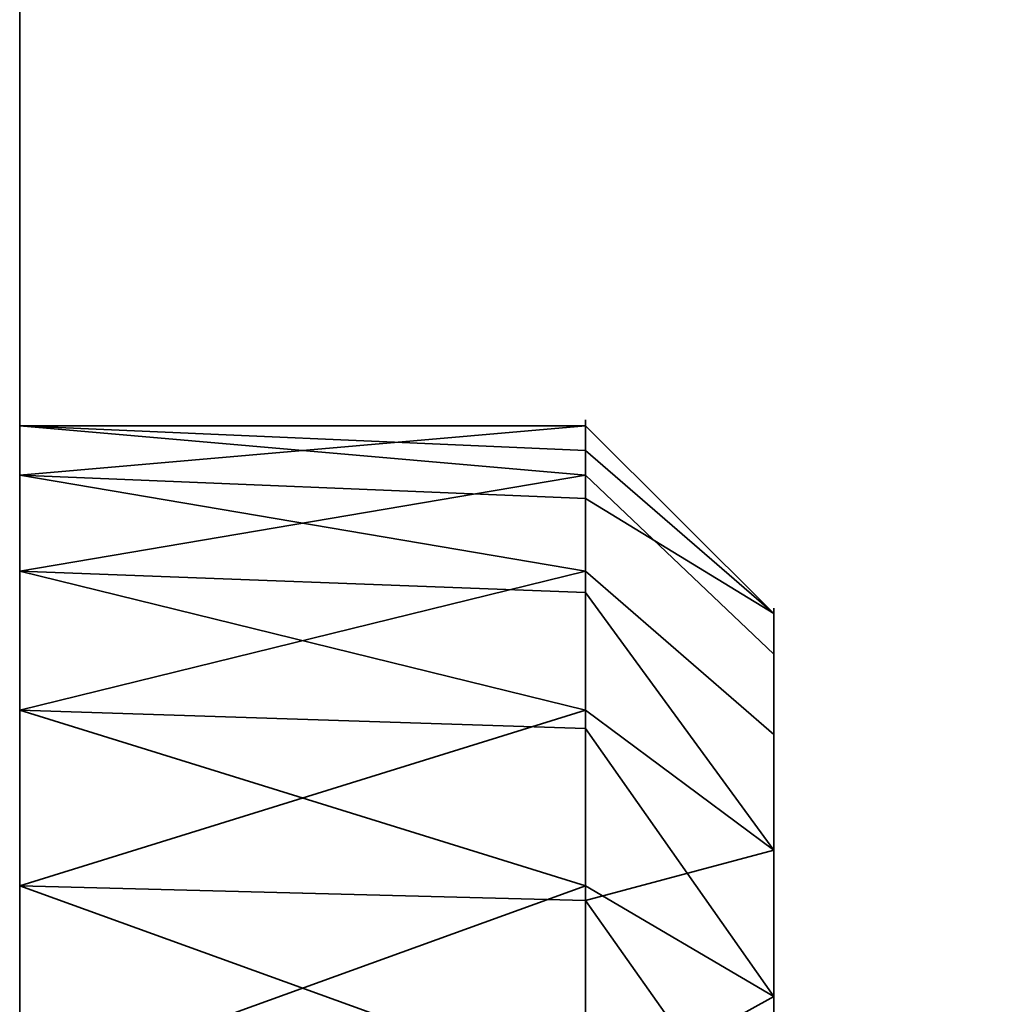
# Model space of a CAD drawing. Header units: millimetres. Extents: x -527 to 5177, y -116 to 161.
# Tile 282 of 656: x 349.5 to 352.1, y -14.05 to -11.44. Entities that reach past the tile are written whole.
import ezdxf

# ---------------------------------------------------------------- set-up
doc = ezdxf.new("R2010")
doc.units = ezdxf.units.MM
doc.layers.add('151', color=7, linetype='Continuous', true_color=0xffffff)

# ---------------------------------------------------------------- blocks, each defined once
blk = doc.blocks.new('UG_SURFACE_037')
at = {"layer": '151', "color": 252, "linetype": 'Continuous', "lineweight": 35}
for points in [[(-380, -9.3, 2075.2499), (-380, -26.22, 2075.2499), (380, -26.22, 2075.2499), (380, -9.3, 2075.2499)], [(-378.5, -9.3, 2073.75), (378.5, -9.3, 2073.75), (378.5, -26.22, 2073.75), (-378.5, -26.22, 2073.75)]]:
    blk.add_3dface(points, dxfattribs=at)
blk = doc.blocks.new('UG_SURFACE_040')
at = {"layer": '151', "color": 252, "linetype": 'Continuous', "lineweight": 35}
for points in [[(347.5, -22, 1766.25), (349.5, -22, 1766.25), (349.5, -9, 1766.25), (347.5, -9, 1766.25)], [(347.5, -9, 1757.25), (349.5, -9, 1757.25), (349.5, -22, 1757.25), (347.5, -22, 1757.25)], [(349.5, -9, 1766.25), (349.5, -22, 1766.25), (349.5, -16.1237, 1764.6844), (349.5, -14.8763, 1764.6844)], [(349.5, -9, 1757.25), (349.5, -9, 1766.25), (349.5, -12.5164, 1762.0636), (349.5, -12.6468, 1760.8229)], [(349.5, -14.8763, 1764.6844), (349.5, -13.7366, 1764.1771), (349.5, -9, 1766.25)], [(349.5, -9, 1766.25), (349.5, -12.9019, 1763.25), (349.5, -12.5164, 1762.0636)], [(349.5, -12.6468, 1760.8229), (349.5, -13.2706, 1759.7426), (349.5, -9, 1757.25)], [(349.5, -13.7366, 1764.1771), (349.5, -12.9019, 1763.25), (349.5, -9, 1766.25)], [(349.5, -13.2706, 1759.7426), (349.5, -14.2798, 1759.0094), (349.5, -9, 1757.25)], [(349.5, -22, 1757.25), (349.5, -9, 1757.25), (349.5, -15.5, 1758.75), (349.5, -16.7202, 1759.0094)], [(349.5, -14.2798, 1759.0094), (349.5, -15.5, 1758.75), (349.5, -9, 1757.25)], [(349.5, -12.6468, 1760.8229), (349.5, -12.5164, 1762.0636), (351, -12.5164, 1761.4365)], [(349.5, -12.5164, 1762.0636), (351, -12.5816, 1762.0567), (351, -12.5164, 1761.4365)], [(349.5, -12.5164, 1762.0636), (349.5, -12.9019, 1763.25), (351, -12.6468, 1762.6771)], [(351, -12.6468, 1762.6771), (351, -12.5816, 1762.0567), (349.5, -12.5164, 1762.0636)], [(351, -12.5164, 1761.4365), (351, -12.7092, 1760.8432), (349.5, -12.6468, 1760.8229)], [(351.5, -13.0137, 1761.4887), (351, -12.5164, 1761.4365), (351, -12.5816, 1762.0567)], [(351, -12.7092, 1760.8432), (351, -12.5164, 1761.4365), (351.5, -13.0137, 1761.4887)], [(351, -12.5816, 1762.0567), (351, -12.6468, 1762.6771), (351.5, -13.1224, 1762.5226), (351.5, -13.0137, 1761.4887)], [(349.5, -12.6468, 1760.8229), (351, -12.7092, 1760.8432), (351, -12.9019, 1760.25)], [(351, -12.9019, 1760.25), (349.5, -13.2706, 1759.7426), (349.5, -12.6468, 1760.8229)], [(349.5, -12.9019, 1763.25), (351, -12.9587, 1763.2172), (351, -12.6468, 1762.6771)], [(351.5, -13.6421, 1763.4228), (351.5, -13.1224, 1762.5226), (351, -12.6468, 1762.6771), (351, -12.9587, 1763.2172)], [(351.5, -13.0137, 1761.4887), (351.5, -13.3349, 1760.5), (351, -12.9019, 1760.25), (351, -12.7092, 1760.8432)], [(351, -13.2706, 1763.7573), (349.5, -12.9019, 1763.25), (349.5, -13.7366, 1764.1771)], [(351, -13.2706, 1763.7573), (351, -12.9587, 1763.2172), (349.5, -12.9019, 1763.25)], [(351, -12.9019, 1760.25), (351, -13.3193, 1759.7865), (349.5, -13.2706, 1759.7426)], [(351, -13.3193, 1759.7865), (351, -12.9019, 1760.25), (351.5, -13.3349, 1760.5), (351.5, -14.0305, 1759.7275)], [(351, -12.9587, 1763.2172), (351, -13.2706, 1763.7573), (351.5, -13.6421, 1763.4228)], [(351.5, -13.3349, 1760.5), (351.5, -13.0137, 1761.4887), (351.5, -13.1224, 1762.5226), (351.5, -15.5, 1761.75)], [(351.5, -13.1224, 1762.5226), (351.5, -13.6421, 1763.4228), (351.5, -14.4832, 1764.0339), (351.5, -15.5, 1761.75)], [(349.5, -14.2798, 1759.0094), (349.5, -13.2706, 1759.7426), (351, -13.7366, 1759.323)], [(349.5, -13.2706, 1759.7426), (351, -13.3193, 1759.7865), (351, -13.7366, 1759.323)], [(349.5, -13.7366, 1764.1771), (351, -13.7752, 1764.124), (351, -13.2706, 1763.7573)], [(351.5, -13.6421, 1763.4228), (351, -13.2706, 1763.7573), (351, -13.7752, 1764.124)], [(351.5, -14.0305, 1759.7275), (351, -13.7366, 1759.323), (351, -13.3193, 1759.7865)], [(351.5, -15.5, 1761.75), (351.5, -14.9802, 1759.3046), (351.5, -14.0305, 1759.7275), (351.5, -13.3349, 1760.5)], [(351, -13.7752, 1764.124), (351, -14.2798, 1764.4906), (351.5, -14.4832, 1764.0339), (351.5, -13.6421, 1763.4228)], [(351, -14.2798, 1764.4906), (349.5, -13.7366, 1764.1771), (349.5, -14.8763, 1764.6844)], [(351, -14.2798, 1764.4906), (351, -13.7752, 1764.124), (349.5, -13.7366, 1764.1771)], [(351, -13.7366, 1759.323), (351, -14.3065, 1759.0692), (349.5, -14.2798, 1759.0094)], [(351, -14.3065, 1759.0692), (351, -13.7366, 1759.323), (351.5, -14.0305, 1759.7275), (351.5, -14.9802, 1759.3046)]]:
    blk.add_3dface(points, dxfattribs=at)
blk = doc.blocks.new('UG_SURFACE_065')
at = {"layer": '151', "color": 252, "linetype": 'Continuous', "lineweight": 35}
for points in [[(347.5, -22, 331.25), (349.5, -22, 331.25), (349.5, -9, 331.25), (347.5, -9, 331.25)], [(347.5, -9, 322.25), (349.5, -9, 322.25), (349.5, -22, 322.25), (347.5, -22, 322.25)], [(349.5, -9, 331.25), (349.5, -13.7366, 329.1771), (349.5, -12.9019, 328.25)], [(349.5, -9, 331.25), (349.5, -22, 331.25), (349.5, -16.1237, 329.6844), (349.5, -14.8763, 329.6844)], [(349.5, -9, 322.25), (349.5, -12.6468, 325.8229), (349.5, -13.2706, 324.7426)], [(349.5, -12.9019, 328.25), (349.5, -12.5164, 327.0636), (349.5, -9, 331.25)], [(349.5, -12.5164, 327.0636), (349.5, -12.6468, 325.8229), (349.5, -9, 322.25), (349.5, -9, 331.25)], [(349.5, -14.8763, 329.6844), (349.5, -13.7366, 329.1771), (349.5, -9, 331.25)], [(349.5, -13.2706, 324.7426), (349.5, -14.2798, 324.0094), (349.5, -9, 322.25)], [(349.5, -22, 322.25), (349.5, -9, 322.25), (349.5, -15.5, 323.75), (349.5, -16.7202, 324.0094)], [(349.5, -14.2798, 324.0094), (349.5, -15.5, 323.75), (349.5, -9, 322.25)], [(349.5, -12.5164, 327.0636), (351, -12.5816, 327.0567), (351, -12.5164, 326.4364)], [(351, -12.5164, 326.4364), (349.5, -12.6468, 325.8229), (349.5, -12.5164, 327.0636)], [(351, -12.6468, 327.677), (349.5, -12.5164, 327.0636), (349.5, -12.9019, 328.25)], [(351, -12.6468, 327.677), (351, -12.5816, 327.0567), (349.5, -12.5164, 327.0636)], [(351, -12.5164, 326.4364), (351, -12.7092, 325.8432), (349.5, -12.6468, 325.8229)], [(351.5, -13.0137, 326.4887), (351, -12.5164, 326.4364), (351, -12.5816, 327.0567)], [(351, -12.7092, 325.8432), (351, -12.5164, 326.4364), (351.5, -13.0137, 326.4887)], [(351, -12.5816, 327.0567), (351, -12.6468, 327.677), (351.5, -13.1224, 327.5225), (351.5, -13.0137, 326.4887)], [(349.5, -12.6468, 325.8229), (351, -12.7092, 325.8432), (351, -12.9019, 325.25)], [(351, -12.9019, 325.25), (349.5, -13.2706, 324.7426), (349.5, -12.6468, 325.8229)], [(349.5, -12.9019, 328.25), (351, -12.9587, 328.2172), (351, -12.6468, 327.677)], [(351.5, -13.6421, 328.4228), (351.5, -13.1224, 327.5225), (351, -12.6468, 327.677), (351, -12.9587, 328.2172)], [(351.5, -13.0137, 326.4887), (351.5, -13.3349, 325.5), (351, -12.9019, 325.25), (351, -12.7092, 325.8432)], [(349.5, -12.9019, 328.25), (349.5, -13.7366, 329.1771), (351, -13.2706, 328.7574)], [(351, -13.2706, 328.7574), (351, -12.9587, 328.2172), (349.5, -12.9019, 328.25)], [(351, -12.9019, 325.25), (351, -13.3193, 324.7865), (349.5, -13.2706, 324.7426)], [(351, -13.3193, 324.7865), (351, -12.9019, 325.25), (351.5, -13.3349, 325.5), (351.5, -14.0305, 324.7274)], [(351, -12.9587, 328.2172), (351, -13.2706, 328.7574), (351.5, -13.6421, 328.4228)], [(351.5, -13.3349, 325.5), (351.5, -13.0137, 326.4887), (351.5, -13.1224, 327.5225), (351.5, -15.5, 326.75)], [(351.5, -13.1224, 327.5225), (351.5, -13.6421, 328.4228), (351.5, -14.4832, 329.0339), (351.5, -15.5, 326.75)], [(349.5, -13.2706, 324.7426), (351, -13.3193, 324.7865), (351, -13.7366, 324.3229)], [(351, -13.7366, 324.3229), (349.5, -14.2798, 324.0094), (349.5, -13.2706, 324.7426)], [(349.5, -13.7366, 329.1771), (351, -13.7752, 329.124), (351, -13.2706, 328.7574)], [(351.5, -14.4832, 329.0339), (351.5, -13.6421, 328.4228), (351, -13.2706, 328.7574), (351, -13.7752, 329.124)], [(351.5, -14.0305, 324.7274), (351, -13.7366, 324.3229), (351, -13.3193, 324.7865)], [(351.5, -15.5, 326.75), (351.5, -14.9802, 324.3046), (351.5, -14.0305, 324.7274), (351.5, -13.3349, 325.5)], [(351, -14.2798, 329.4906), (349.5, -13.7366, 329.1771), (349.5, -14.8763, 329.6844)], [(351, -14.2798, 329.4906), (351, -13.7752, 329.124), (349.5, -13.7366, 329.1771)], [(351, -13.7366, 324.3229), (351, -14.3065, 324.0693), (349.5, -14.2798, 324.0094)], [(351, -14.3065, 324.0693), (351, -13.7366, 324.3229), (351.5, -14.0305, 324.7274)], [(351, -13.7752, 329.124), (351, -14.2798, 329.4906), (351.5, -14.4832, 329.0339)], [(351.5, -14.0305, 324.7274), (351.5, -14.9802, 324.3046), (351, -14.8763, 323.8156), (351, -14.3065, 324.0693)]]:
    blk.add_3dface(points, dxfattribs=at)
blk = doc.blocks.new('UG_SURFACE_089')
at = {"layer": '151', "color": 252, "linetype": 'Continuous', "lineweight": 35}
for points in [[(347.5, -22, 1516.25), (349.5, -22, 1516.25), (349.5, -9, 1516.25), (347.5, -9, 1516.25)], [(347.5, -9, 1507.25), (349.5, -9, 1507.25), (349.5, -22, 1507.25), (347.5, -22, 1507.25)], [(349.5, -9, 1516.25), (349.5, -22, 1516.25), (349.5, -16.1237, 1514.6844), (349.5, -14.8763, 1514.6844)], [(349.5, -9, 1507.25), (349.5, -9, 1516.25), (349.5, -12.5164, 1512.0636), (349.5, -12.6468, 1510.8229)], [(349.5, -14.8763, 1514.6844), (349.5, -13.7366, 1514.1771), (349.5, -9, 1516.25)], [(349.5, -9, 1516.25), (349.5, -12.9019, 1513.25), (349.5, -12.5164, 1512.0636)], [(349.5, -12.6468, 1510.8229), (349.5, -13.2706, 1509.7426), (349.5, -9, 1507.25)], [(349.5, -13.7366, 1514.1771), (349.5, -12.9019, 1513.25), (349.5, -9, 1516.25)], [(349.5, -13.2706, 1509.7426), (349.5, -14.2798, 1509.0094), (349.5, -9, 1507.25)], [(349.5, -22, 1507.25), (349.5, -9, 1507.25), (349.5, -15.5, 1508.75), (349.5, -16.7202, 1509.0094)], [(349.5, -14.2798, 1509.0094), (349.5, -15.5, 1508.75), (349.5, -9, 1507.25)], [(349.5, -12.5164, 1512.0636), (351, -12.5816, 1512.0567), (351, -12.5164, 1511.4365)], [(351, -12.5164, 1511.4365), (349.5, -12.6468, 1510.8229), (349.5, -12.5164, 1512.0636)], [(351, -12.6468, 1512.6771), (349.5, -12.5164, 1512.0636), (349.5, -12.9019, 1513.25)], [(351, -12.6468, 1512.6771), (351, -12.5816, 1512.0567), (349.5, -12.5164, 1512.0636)], [(351, -12.5164, 1511.4365), (351, -12.7092, 1510.8432), (349.5, -12.6468, 1510.8229)], [(351.5, -13.0137, 1511.4887), (351, -12.5164, 1511.4365), (351, -12.5816, 1512.0567)], [(351, -12.7092, 1510.8432), (351, -12.5164, 1511.4365), (351.5, -13.0137, 1511.4887)], [(351, -12.5816, 1512.0567), (351, -12.6468, 1512.6771), (351.5, -13.1224, 1512.5226), (351.5, -13.0137, 1511.4887)], [(349.5, -13.2706, 1509.7426), (349.5, -12.6468, 1510.8229), (351, -12.9019, 1510.25)], [(349.5, -12.6468, 1510.8229), (351, -12.7092, 1510.8432), (351, -12.9019, 1510.25)], [(349.5, -12.9019, 1513.25), (351, -12.9587, 1513.2172), (351, -12.6468, 1512.6771)], [(351.5, -13.6421, 1513.4228), (351.5, -13.1224, 1512.5226), (351, -12.6468, 1512.6771), (351, -12.9587, 1513.2172)], [(351.5, -13.0137, 1511.4887), (351.5, -13.3349, 1510.5), (351, -12.9019, 1510.25), (351, -12.7092, 1510.8432)], [(351, -13.2706, 1513.7573), (349.5, -12.9019, 1513.25), (349.5, -13.7366, 1514.1771)], [(351, -13.2706, 1513.7573), (351, -12.9587, 1513.2172), (349.5, -12.9019, 1513.25)], [(351, -12.9019, 1510.25), (351, -13.3193, 1509.7865), (349.5, -13.2706, 1509.7426)], [(351, -13.3193, 1509.7865), (351, -12.9019, 1510.25), (351.5, -13.3349, 1510.5), (351.5, -14.0305, 1509.7275)], [(351, -12.9587, 1513.2172), (351, -13.2706, 1513.7573), (351.5, -13.6421, 1513.4228)], [(351.5, -13.3349, 1510.5), (351.5, -13.0137, 1511.4887), (351.5, -13.1224, 1512.5226), (351.5, -15.5, 1511.75)], [(351.5, -13.1224, 1512.5226), (351.5, -13.6421, 1513.4228), (351.5, -14.4832, 1514.0339), (351.5, -15.5, 1511.75)], [(349.5, -13.2706, 1509.7426), (351, -13.3193, 1509.7865), (351, -13.7366, 1509.323)], [(351, -13.7366, 1509.323), (349.5, -14.2798, 1509.0094), (349.5, -13.2706, 1509.7426)], [(349.5, -13.7366, 1514.1771), (351, -13.7752, 1514.124), (351, -13.2706, 1513.7573)], [(351.5, -13.6421, 1513.4228), (351, -13.2706, 1513.7573), (351, -13.7752, 1514.124)], [(351.5, -14.0305, 1509.7275), (351, -13.7366, 1509.323), (351, -13.3193, 1509.7865)], [(351.5, -15.5, 1511.75), (351.5, -14.9802, 1509.3046), (351.5, -14.0305, 1509.7275), (351.5, -13.3349, 1510.5)], [(351, -13.7752, 1514.124), (351, -14.2798, 1514.4906), (351.5, -14.4832, 1514.0339), (351.5, -13.6421, 1513.4228)], [(349.5, -13.7366, 1514.1771), (349.5, -14.8763, 1514.6844), (351, -14.2798, 1514.4906)], [(351, -14.2798, 1514.4906), (351, -13.7752, 1514.124), (349.5, -13.7366, 1514.1771)], [(351, -13.7366, 1509.323), (351, -14.3065, 1509.0692), (349.5, -14.2798, 1509.0094)], [(351, -14.3065, 1509.0692), (351, -13.7366, 1509.323), (351.5, -14.0305, 1509.7275), (351.5, -14.9802, 1509.3046)]]:
    blk.add_3dface(points, dxfattribs=at)

msp = doc.modelspace()

# ---------------------------------------------------------------- linework, layer by layer
at = {"layer": '151', "color": 251, "linetype": 'Continuous', "lineweight": -3, "true_color": 0x636466, "extrusion": (-1, 0, 0)}
for centre in [(15.5, 1761.75, -351), (15.5, 326.75, -351), (15.5, 1511.75, -351)]:
    msp.add_circle(centre, 3, dxfattribs=at)
at = {"layer": '151', "color": 251, "linetype": 'Continuous', "lineweight": -3, "true_color": 0x636466, "extrusion": (1, 0, 0)}
for centre in [(-15.5, 1761.75, 351.5), (-15.5, 326.75, 351.5), (-15.5, 1511.75, 351.5)]:
    msp.add_circle(centre, 2.5, dxfattribs=at)

# ---------------------------------------------------------------- block references
at = {"layer": '151', "color": 251, "linetype": 'Continuous', "lineweight": -3, "true_color": 0x636466}
for name in ['UG_SURFACE_037', 'UG_SURFACE_040', 'UG_SURFACE_065', 'UG_SURFACE_089']:
    msp.add_blockref(name, (0, 0), dxfattribs=at)

doc.saveas('drawing.dxf')
